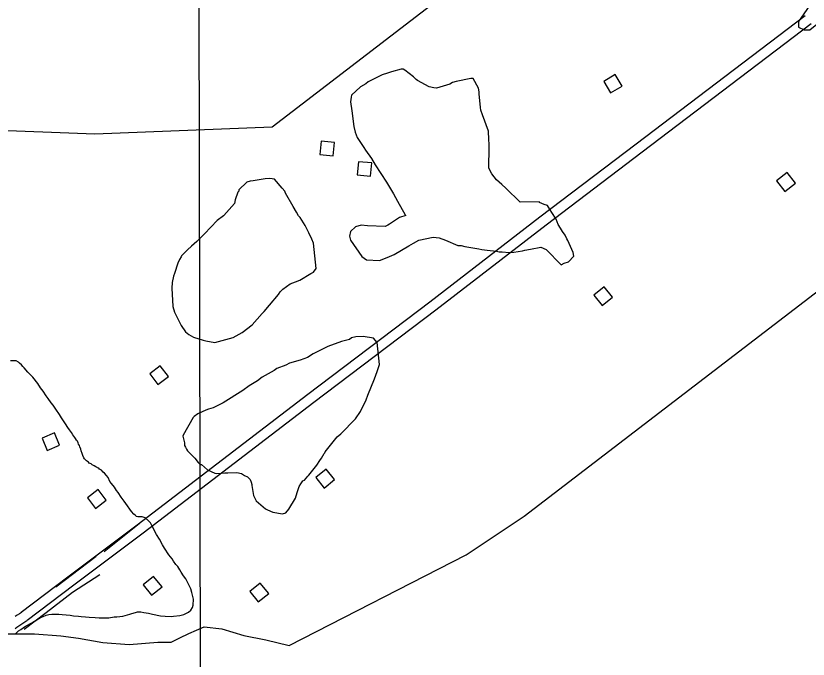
# Model space of a CAD drawing. Extents: x 3329297 to 3367176, y 649250 to 674653.
# Drawn here: x 3353911 to 3356278, y 657533 to 659456 of the extents above; entities that cross this region are included whole.
import ezdxf

# ---------------------------------------------------------------- set-up
doc = ezdxf.new("R2010")
doc.units = 0
for name, color, linetype in [('V-BLDG-OTLN', 7, 'Continuous'), ('V-GRID-MAJR', 7, 'Continuous'), ('V-ROAD-CNTR', 7, 'Continuous'), ('V-SITE-VEGE', 7, 'Continuous'), ('V-TOPO-SHOR', 7, 'Continuous')]:
    doc.layers.add(name, color=color, linetype=linetype)

msp = doc.modelspace()

# ---------------------------------------------------------------- linework, layer by layer
at = {"layer": 'V-BLDG-OTLN'}
for points in [[(3355688.1, 659225.6), (3355722.5, 659246), (3355702, 659280.4), (3355667.7, 659259.9)], [(3354818.8, 659041.6), (3354858.6, 659037.7), (3354862.5, 659077.5), (3354822.7, 659081.4)], [(3354930.5, 658980.1), (3354970.3, 658976.2), (3354974.2, 659016), (3354934.4, 659019.9)], [(3356215.7, 658987.1), (3356184.1, 658962.6), (3356208.5, 658931), (3356240.2, 658955.4)], [(3355669, 658646), (3355637.8, 658620.9), (3355662.9, 658589.8), (3355694, 658614.9)], [(3354334.9, 658353.7), (3354366.7, 658378), (3354342.4, 658409.8), (3354310.7, 658385.5)], [(3354026.1, 658209.1), (3353989.2, 658193.9), (3354004.4, 658156.9), (3354041.4, 658172.1)], [(3354838.3, 658100.6), (3354807.2, 658075.5), (3354832.2, 658044.4), (3354863.4, 658069.5)], [(3354148.9, 657983.7), (3354180.7, 658008), (3354156.4, 658039.8), (3354124.6, 658015.5)], [(3354322.5, 657780.1), (3354291.3, 657755), (3354316.4, 657723.8), (3354347.6, 657748.9)], [(3354641.2, 657760.4), (3354610, 657735.3), (3354635.1, 657704.2), (3354666.3, 657729.3)]]:
    msp.add_lwpolyline(points, close=True, dxfattribs=at)
at = {"layer": 'V-GRID-MAJR'}
msp.add_spline([(3354468.6, 654671.8), (3354456.2, 660730.1), (3354443.9, 666791.6), (3354431.5, 672853), (3354431.5, 672856)], degree=3, dxfattribs=at)
at = {"layer": 'V-ROAD-CNTR'}
for points in [[(3356269.2, 659455.7), (3355764.4, 659071.9), (3355476.8, 658854.3), (3355147.5, 658599.7), (3354783.2, 658324.1), (3354272.8, 657933.8), (3354065.9, 657777.8), (3353926.6, 657672.3)], [(3356287.3, 659431.8), (3355782.6, 659048), (3355495, 658830.5), (3355165.7, 658575.9), (3354801.4, 658300.2), (3354290.9, 657909.9), (3354084, 657753.8), (3353944.7, 657648.3)], [(3353927.5, 657672.9), (3353921.2, 657668.8), (3353915, 657664.6), (3353908.8, 657660.4)], [(3353943.8, 657647.7), (3353937.8, 657643.8), (3353931.8, 657639.8), (3353925.8, 657635.7), (3353920, 657631.6), (3353914.1, 657627.4), (3353908.3, 657623.2)]]:
    msp.add_lwpolyline(points, dxfattribs=at)
at = {"layer": 'V-SITE-VEGE'}
for points in [[(3356290.7, 659498), (3356249.4, 659438.8), (3356249.6, 659422), (3356266.5, 659413.8), (3356283.2, 659414), (3356324.9, 659448.1), (3357648.9, 660436.8)], [(3355530.8, 658831.9), (3355524.8, 658847.6), (3355512.6, 658868), (3355501.9, 658883.8), (3355498.9, 658888.5), (3355489.6, 658891.8), (3355475.6, 658898.3), (3355475.6, 658899.8), (3355417.9, 658899.1), (3355374.8, 658940.4), (3355362.5, 658951.5), (3355347.1, 658965.7), (3355333.4, 658983.1), (3355324.3, 659000.4), (3355325.2, 659062.8), (3355325.4, 659072.2), (3355324, 659086.2), (3355322.8, 659111.2), (3355304.8, 659159.9), (3355300.4, 659174), (3355298.9, 659181.8), (3355294.9, 659222.4), (3355295, 659228.7), (3355293.6, 659239.6), (3355276.8, 659268), (3355270.6, 659268), (3355226.8, 659259.3), (3355215.8, 659256.4), (3355207.9, 659251.8), (3355167.2, 659240), (3355159.4, 659240.1), (3355145.4, 659243.4), (3355111.4, 659262.7), (3355106.7, 659265.9), (3355099, 659273.8), (3355072.8, 659292.9), (3355068.2, 659296.1), (3355061.9, 659296.2), (3355033.7, 659288.8), (3355021.2, 659284.3), (3355005.5, 659279.9), (3354963.1, 659258.7), (3354956.7, 659252.5), (3354941, 659243.4), (3354914.1, 659218.8), (3354912.4, 659212.6), (3354910.7, 659198.6), (3354914.9, 659172), (3354920.5, 659125.1), (3354924.9, 659107.9), (3354930.9, 659092.2), (3354950.7, 659062.3), (3354955.3, 659054.4), (3354973.6, 659029.1), (3354984.3, 659010.3), (3355017.8, 658958.3), (3355039.1, 658923.6), (3355051.3, 658901.6), (3355074, 658860.7), (3355075.6, 658859.1), (3355056.8, 658853.1), (3355026.8, 658833.3), (3355022.1, 658830.2), (3355014.2, 658825.7), (3354961.2, 658828), (3354942.5, 658829.9), (3354925.3, 658825.5), (3354911, 658811.6), (3354907.7, 658797.7), (3354910.6, 658785.1), (3354944.2, 658736.2), (3354958.1, 658726.7), (3354997.1, 658724.5), (3355020.6, 658733.5), (3355041.1, 658742.6), (3355085.1, 658768.4), (3355099.3, 658776), (3355115, 658785.1), (3355157.3, 658793.9), (3355176, 658792), (3355194.6, 658785.5), (3355231.8, 658769.3), (3355241.2, 658769.2), (3355252, 658765.9), (3355294.1, 658759), (3355303.4, 658757.3), (3355319, 658755.5), (3355347, 658752), (3355354.8, 658750.3), (3355364.2, 658750.2), (3355384.4, 658748.3), (3355389.1, 658748.2), (3355398.5, 658749.6), (3355425.1, 658753.9), (3355431.3, 658755.4), (3355448.5, 658758.2), (3355479.8, 658764), (3355495.3, 658757.5), (3355539.9, 658711.6), (3355549.3, 658716.1), (3355561.9, 658720.6)], [(3355561.9, 658720.6), (3355577.7, 658737.6), (3355576.3, 658748.5), (3355559.7, 658784.6), (3355556.7, 658789.4), (3355552.2, 658800.4), (3355544.5, 658811.4), (3355538.4, 658820.8), (3355530.8, 658831.9)], [(3354101.1, 658171.8), (3354098.3, 658175.8), (3354097.2, 658179.7), (3354094.5, 658184.3), (3354092.3, 658187.7), (3354088.9, 658192.3), (3354086.7, 658195.8), (3354081.2, 658203.2), (3354076.8, 658210.6), (3354071.2, 658218.6), (3354066.2, 658224.9), (3354059.6, 658236.4), (3354046.8, 658254.7), (3354041.3, 658263.8), (3354030.2, 658279.8), (3354022.5, 658291.9), (3354016.4, 658299.3), (3354007.5, 658312.5), (3354001.4, 658320.5), (3353992, 658334.2), (3353984.8, 658344), (3353976.5, 658357.1), (3353961.5, 658375.5), (3353955.9, 658381.8), (3353947, 658391), (3353935.3, 658404.2), (3353931.4, 658408.2), (3353928.1, 658412.2), (3353921.9, 658418), (3353918.6, 658420.3), (3353911.8, 658424.3), (3353894.8, 658424.6)], [(3354001.7, 657664.8), (3354009, 657666.9), (3354018.7, 657667.9), (3354039.6, 657667.6), (3354049.2, 657666.3), (3354073, 657664.3), (3354083.2, 657662.4), (3354097.9, 657661.1), (3354105.8, 657661), (3354118.8, 657659.1), (3354129.5, 657658.9), (3354148.2, 657657.5), (3354160.1, 657656.7), (3354177.6, 657657), (3354189, 657656.9), (3354204.9, 657659.4), (3354212.2, 657659.9), (3354230.9, 657661.9), (3354251.4, 657667.2), (3354257.1, 657669.4), (3354267.9, 657672.6), (3354274.7, 657674.2), (3354284.4, 657674.7), (3354292.8, 657672.8), (3354307.5, 657670.3), (3354318.8, 657667.9), (3354343.1, 657663), (3354357.2, 657661.1), (3354374.7, 657660.8), (3354381.5, 657661.3), (3354400.3, 657663.3), (3354412.8, 657666.5), (3354426.5, 657673.6), (3354433.3, 657679.2), (3354438.6, 657687), (3354440.9, 657694.4), (3354441.2, 657711.9), (3354439.1, 657723.8), (3354437, 657732.4), (3354433.2, 657743.2), (3354430.4, 657749.5), (3354426.6, 657757.4), (3354422.7, 657764.9), (3354418.3, 657772.8), (3354411.7, 657782), (3354405.1, 657792.9), (3354401.2, 657800.3), (3354394.6, 657810), (3354389, 657816.3), (3354382.3, 657826.1), (3354377.4, 657832.9), (3354367.9, 657844.4), (3354354.6, 657865), (3354348.5, 657874.7), (3354339.7, 657891.8), (3354331.5, 657905.5), (3354318.8, 657928.4), (3354312.7, 657940.4), (3354307.2, 657946.1), (3354297.1, 657955.9), (3354288.7, 657958.8), (3354285.8, 657958.3), (3354275.1, 657958.5), (3354271.1, 657959.1), (3354268.3, 657962.5), (3354263.3, 657966.6), (3354256.1, 657974.6), (3354251.1, 657981.5), (3354244.4, 657991.2), (3354234.4, 658005.5), (3354225.6, 658017.6), (3354216.2, 658031.3), (3354211.7, 658037), (3354205.6, 658046.7), (3354196.2, 658058.2), (3354191.7, 658064.5), (3354186.8, 658075.9), (3354181.8, 658082.2), (3354175.7, 658089.1), (3354171.8, 658092), (3354166.2, 658097.7), (3354161.2, 658101.2), (3354158.4, 658103.5), (3354155, 658104.7), (3354153.3, 658105.8), (3354149.4, 658107.6), (3354144.9, 658111.1), (3354139.3, 658114), (3354135.4, 658116.9), (3354130.3, 658119.2), (3354127.5, 658121.5), (3354121.9, 658125.6), (3354118.5, 658128.5), (3354116.3, 658131.3), (3354114.1, 658134.8), (3354110.8, 658141.6), (3354109.2, 658147.3), (3354105.9, 658155.3), (3354104.9, 658160.4), (3354102.1, 658167.8), (3354101.1, 658171.8)], [(3353909.6, 657609), (3353918.8, 657617.4), (3353925.7, 657621.8), (3353937.1, 657629.5), (3353945.1, 657634.5), (3353952.6, 657638.4), (3353958.8, 657641.1), (3353966.8, 657646.1), (3353970.8, 657648.3), (3353976.6, 657652.2), (3353980.5, 657654.4), (3353987.4, 657658.8), (3353992, 657661), (3354001.7, 657664.8)]]:
    msp.add_lwpolyline(points, dxfattribs=at)
for points in [[(3354532.6, 658859.5), (3354531, 658858), (3354512.1, 658844.2), (3354474, 658804.2), (3354451.8, 658781.2), (3354436, 658767.4), (3354423.4, 658756.6), (3354405.9, 658738.2), (3354404.3, 658735.1), (3354399.5, 658727.3), (3354394.7, 658716.5), (3354384.8, 658685.4), (3354381.6, 658677.7), (3354378.2, 658659), (3354376.4, 658641.9), (3354380.2, 658587.2), (3354384.6, 658570), (3354387.7, 658563.7), (3354404.3, 658530.7), (3354418.1, 658511.7), (3354427.3, 658503.8), (3354441.3, 658495.8), (3354470.8, 658486), (3354478.5, 658484.3), (3354505, 658479.2), (3354559.8, 658494), (3354586.6, 658509.2), (3354616.6, 658532.1), (3354646.7, 658566), (3354653.1, 658572.1), (3354668.9, 658590.6), (3354696, 658623), (3354700.8, 658630.7), (3354708.7, 658638.4), (3354730.8, 658655.2), (3354746.5, 658661.2), (3354759, 658665.7), (3354792.1, 658685.5), (3354800, 658690.1), (3354807.9, 658700.9), (3354799.7, 658775.9), (3354795.2, 658788.4), (3354786.1, 658807.3), (3354775.5, 658829.3), (3354760.3, 658852.9), (3354755.7, 658857.7), (3354749.6, 658868.7), (3354739, 658886), (3354716.2, 658925.4), (3354714.7, 658931.6), (3354707, 658941.1), (3354684, 658968), (3354670, 658969.8), (3354656, 658968.4), (3354620, 658962.7), (3354610.6, 658961.3), (3354601.2, 658958.3), (3354577.4, 658935.3), (3354577.4, 658932.2), (3354574.2, 658929.1), (3354566.1, 658905.8), (3354564.3, 658894.9)], [(3354440.7, 658255.5), (3354410.3, 658202.9), (3354410.2, 658199.8), (3354411.7, 658192), (3354414.6, 658179.4), (3354414.5, 658171.6), (3354417.5, 658166.9), (3354420.6, 658160.6), (3354423.6, 658155.9), (3354445.1, 658133.7), (3354455.9, 658121.1), (3354462, 658114.7), (3354465.1, 658114.7), (3354483.6, 658098.8), (3354505.3, 658089.1), (3354510, 658087.5), (3354525.6, 658088.8), (3354535, 658090.2), (3354544.3, 658090.1), (3354570.9, 658091.2), (3354584.9, 658087.9), (3354594.1, 658081.5), (3354603.4, 658078.3), (3354611.1, 658070.4), (3354614.1, 658062.5), (3354615.6, 658054.7), (3354615.5, 658051.6), (3354621.3, 658021.8), (3354628.9, 658006.1), (3354656.6, 657982.3), (3354662.8, 657979.1), (3354678.3, 657972.6), (3354707.9, 657967.5), (3354717.3, 657970.4), (3354726.8, 657981.2), (3354746, 658013.7), (3354750.9, 658030.8), (3354757.5, 658049.4), (3354762.3, 658057.1), (3354768.7, 658066.4), (3354773.4, 658067.9), (3354782.9, 658080.2), (3354786.1, 658083.3), (3354809.9, 658112.6), (3354819.5, 658126.5), (3354824.3, 658134.2), (3354832.3, 658148.1), (3354833.9, 658149.7), (3354835.5, 658152.8), (3354838.7, 658157.4), (3354870.5, 658197.5), (3354881.6, 658206.7), (3354925.9, 658251.3), (3354940.3, 658272.9), (3354958, 658308.5), (3354962.9, 658322.5), (3354982.4, 658370.5), (3354990.5, 658392.3), (3354997.1, 658414), (3354990.2, 658479.7), (3354979.5, 658492.3), (3354948.4, 658497.4), (3354926.5, 658496.2), (3354914, 658493.3), (3354907.7, 658488.7), (3354884.2, 658482.8), (3354865.4, 658475.3), (3354851.2, 658470.8), (3354843.4, 658467.8), (3354829.2, 658460.2), (3354799.4, 658445.1), (3354782, 658434.4), (3354760.1, 658427), (3354728.7, 658418.1), (3354717.7, 658412), (3354691, 658401.5), (3354683.1, 658395.4), (3354647, 658375.6), (3354632.8, 658364.9), (3354607.6, 658349.7), (3354588.6, 658336), (3354530.3, 658299.4), (3354500.5, 658284.2), (3354486.3, 658279.8), (3354478.5, 658276.8), (3354454.9, 658266.2), (3354443.9, 658258.6)]]:
    msp.add_lwpolyline(points, close=True, dxfattribs=at)
at = {"layer": 'V-TOPO-SHOR'}
for p, q in [((3354279.3, 657937.5), (3354174.5, 657853.3)), ((3354150.9, 657840.1), (3354030.3, 657748))]:
    msp.add_line(p, q, dxfattribs=at)
for points in [[(3352560.4, 659261.1), (3353184.4, 659140.1), (3354146.9, 659103.4), (3354676.3, 659123.6), (3356675.4, 660657.8), (3357924.8, 661661.2)], [(3354727.3, 657574.1), (3355256.2, 657844.6), (3355429.2, 657960.4), (3357341.9, 659427), (3358033.8, 659986.6), (3358110.8, 660006), (3360891.9, 660290.4), (3362855, 660505.9), (3362864.8, 660419.2), (3362922.6, 660409.7), (3362928.7, 660387.3)], [(3354161.5, 657785), (3354080.2, 657732.3), (3354001.6, 657671.8), (3353936, 657621.8)], [(3353887.7, 657608.8), (3353966.6, 657609), (3354045.6, 657602.6), (3354098.2, 657596.1), (3354170.6, 657583.1), (3354249.6, 657576.6), (3354335.1, 657583.4), (3354374.6, 657583.4), (3354400.9, 657596.6), (3354427.2, 657609.9), (3354473.2, 657629.7), (3354525.8, 657623.2), (3354591.7, 657603.6), (3354657.5, 657590.6), (3354727.3, 657574.1)]]:
    msp.add_lwpolyline(points, dxfattribs=at)

doc.saveas('drawing.dxf')
